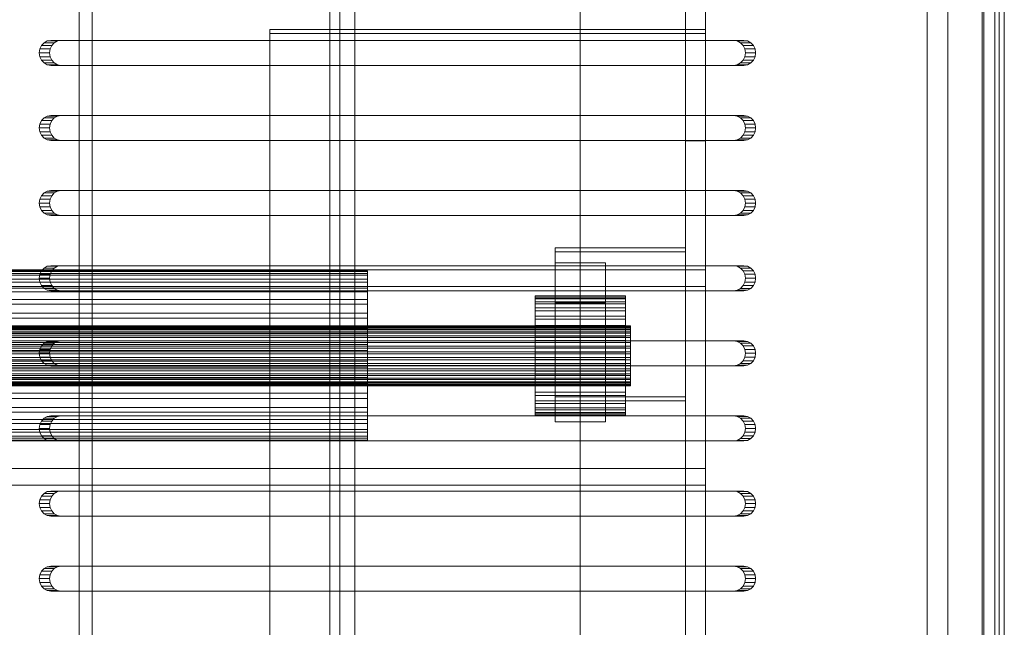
# Model space of a CAD drawing. Header units: millimetres. Extents: x -4738 to 65662, y -68080 to 6847.
# Tile 738 of 1056: x 27638 to 27835, y -18072 to -17951. Entities that reach past the tile are written whole.
import ezdxf

# ---------------------------------------------------------------- set-up
doc = ezdxf.new("R2010")
doc.units = ezdxf.units.MM
doc.layers.add('superior_bajante_movil', color=7, linetype='Continuous', lineweight=0)
doc.layers.add('superior_C09', color=7, linetype='Continuous', lineweight=0)

msp = doc.modelspace()

# ---------------------------------------------------------------- linework, layer by layer
at = {"layer": 'superior_bajante_movil'}
for p, q in [((27833.667, -17777), (27833.667, -18183)), ((27834.693, -18183), (27834.693, -17777)), ((27834.693, -17780), (27834.693, -18180)), ((27819.312, -17792), (27819.312, -18168)), ((27823.416, -18168), (27823.416, -17792)), ((27830.246, -17792), (27830.246, -18168)), ((27830.588, -18168), (27830.588, -17792)), ((27832.777, -18168), (27832.777, -17792)), ((27834.693, -17792), (27834.693, -18168)), ((27650.067, -18080), (27650.067, -17880)), ((27652.598, -17880), (27652.598, -18080)), ((27642.171, -17956.727), (27642.056, -17957.5)), ((27642.504, -17956.031), (27642.171, -17956.727)), ((27642.171, -17956.727), (27644.223, -17956.727)), ((27643.024, -17955.477), (27642.504, -17956.031)), ((27642.504, -17956.031), (27644.556, -17956.031)), ((27643.679, -17955.122), (27643.024, -17955.477)), ((27643.024, -17955.477), (27645.076, -17955.477)), ((27644.405, -17955), (27643.679, -17955.122)), ((27643.679, -17955.122), (27645.731, -17955.122)), ((27644.108, -17957.5), (27644.223, -17956.727)), ((27644.223, -17956.727), (27644.556, -17956.031)), ((27644.405, -17955), (27646.457, -17955)), ((27780.66, -17955), (27644.405, -17955)), ((27644.556, -17956.031), (27645.076, -17955.477)), ((27645.076, -17955.477), (27645.731, -17955.122)), ((27645.731, -17955.122), (27646.457, -17955)), ((27646.457, -17955), (27782.712, -17955)), ((27780.66, -17955), (27782.712, -17955)), ((27781.386, -17955.122), (27780.66, -17955)), ((27781.386, -17955.122), (27783.438, -17955.122)), ((27782.041, -17955.477), (27781.386, -17955.122)), ((27782.041, -17955.477), (27784.093, -17955.477)), ((27782.561, -17956.031), (27782.041, -17955.477)), ((27782.561, -17956.031), (27784.613, -17956.031)), ((27782.895, -17956.727), (27782.561, -17956.031)), ((27782.712, -17955), (27783.438, -17955.122)), ((27782.895, -17956.727), (27784.947, -17956.727)), ((27783.01, -17957.5), (27782.895, -17956.727)), ((27783.438, -17955.122), (27784.093, -17955.477)), ((27784.093, -17955.477), (27784.613, -17956.031)), ((27784.613, -17956.031), (27784.947, -17956.727)), ((27784.947, -17956.727), (27785.062, -17957.5)), ((27642.056, -17957.5), (27642.171, -17958.273)), ((27642.056, -17957.5), (27644.108, -17957.5)), ((27642.171, -17958.273), (27642.504, -17958.969)), ((27642.171, -17958.273), (27644.223, -17958.273)), ((27644.223, -17958.273), (27644.108, -17957.5)), ((27644.556, -17958.969), (27644.223, -17958.273)), ((27782.561, -17958.969), (27782.895, -17958.273)), ((27782.895, -17958.273), (27783.01, -17957.5)), ((27782.895, -17958.273), (27784.947, -17958.273)), ((27783.01, -17957.5), (27785.062, -17957.5)), ((27784.947, -17958.273), (27784.613, -17958.969)), ((27785.062, -17957.5), (27784.947, -17958.273)), ((27642.504, -17958.969), (27643.024, -17959.523)), ((27642.504, -17958.969), (27644.556, -17958.969)), ((27643.024, -17959.523), (27643.679, -17959.878)), ((27643.024, -17959.523), (27645.076, -17959.523)), ((27643.679, -17959.878), (27644.405, -17960)), ((27643.679, -17959.878), (27645.731, -17959.878)), ((27646.457, -17960), (27644.405, -17960)), ((27644.405, -17960), (27780.66, -17960)), ((27645.076, -17959.523), (27644.556, -17958.969)), ((27645.731, -17959.878), (27645.076, -17959.523)), ((27646.457, -17960), (27645.731, -17959.878)), ((27782.712, -17960), (27646.457, -17960)), ((27780.66, -17960), (27781.386, -17959.878)), ((27780.66, -17960), (27782.712, -17960)), ((27781.386, -17959.878), (27782.041, -17959.523)), ((27781.386, -17959.878), (27783.438, -17959.878)), ((27782.041, -17959.523), (27782.561, -17958.969)), ((27782.041, -17959.523), (27784.093, -17959.523)), ((27782.561, -17958.969), (27784.613, -17958.969)), ((27783.438, -17959.878), (27782.712, -17960)), ((27784.093, -17959.523), (27783.438, -17959.878)), ((27784.613, -17958.969), (27784.093, -17959.523)), ((27643.024, -17970.477), (27642.504, -17971.031)), ((27643.679, -17970.122), (27643.024, -17970.477)), ((27643.024, -17970.477), (27645.076, -17970.477)), ((27644.405, -17970), (27643.679, -17970.122)), ((27643.679, -17970.122), (27645.731, -17970.122)), ((27644.405, -17970), (27646.457, -17970)), ((27780.66, -17970), (27644.405, -17970)), ((27644.556, -17971.031), (27645.076, -17970.477)), ((27645.076, -17970.477), (27645.731, -17970.122)), ((27645.731, -17970.122), (27646.457, -17970)), ((27646.457, -17970), (27782.712, -17970)), ((27780.66, -17970), (27782.712, -17970)), ((27781.386, -17970.122), (27780.66, -17970)), ((27781.386, -17970.122), (27783.438, -17970.122)), ((27782.041, -17970.477), (27781.386, -17970.122)), ((27782.041, -17970.477), (27784.093, -17970.477)), ((27782.561, -17971.031), (27782.041, -17970.477)), ((27782.712, -17970), (27783.438, -17970.122)), ((27783.438, -17970.122), (27784.093, -17970.477)), ((27784.093, -17970.477), (27784.613, -17971.031)), ((27642.171, -17971.727), (27642.056, -17972.5)), ((27642.056, -17972.5), (27642.171, -17973.273)), ((27642.056, -17972.5), (27644.108, -17972.5)), ((27642.504, -17971.031), (27642.171, -17971.727)), ((27642.171, -17971.727), (27644.223, -17971.727)), ((27642.504, -17971.031), (27644.556, -17971.031)), ((27644.108, -17972.5), (27644.223, -17971.727)), ((27644.223, -17973.273), (27644.108, -17972.5)), ((27644.223, -17971.727), (27644.556, -17971.031)), ((27782.561, -17971.031), (27784.613, -17971.031)), ((27782.895, -17971.727), (27782.561, -17971.031)), ((27782.895, -17971.727), (27784.947, -17971.727)), ((27783.01, -17972.5), (27782.895, -17971.727)), ((27782.895, -17973.273), (27783.01, -17972.5)), ((27783.01, -17972.5), (27785.062, -17972.5)), ((27784.613, -17971.031), (27784.947, -17971.727)), ((27784.947, -17971.727), (27785.062, -17972.5)), ((27785.062, -17972.5), (27784.947, -17973.273)), ((27642.171, -17973.273), (27642.504, -17973.969)), ((27642.171, -17973.273), (27644.223, -17973.273)), ((27642.504, -17973.969), (27643.024, -17974.523)), ((27642.504, -17973.969), (27644.556, -17973.969)), ((27643.024, -17974.523), (27643.679, -17974.878)), ((27643.024, -17974.523), (27645.076, -17974.523)), ((27644.556, -17973.969), (27644.223, -17973.273)), ((27645.076, -17974.523), (27644.556, -17973.969)), ((27645.731, -17974.878), (27645.076, -17974.523)), ((27781.386, -17974.878), (27782.041, -17974.523)), ((27782.041, -17974.523), (27782.561, -17973.969)), ((27782.041, -17974.523), (27784.093, -17974.523)), ((27782.561, -17973.969), (27782.895, -17973.273)), ((27782.561, -17973.969), (27784.613, -17973.969)), ((27782.895, -17973.273), (27784.947, -17973.273)), ((27784.093, -17974.523), (27783.438, -17974.878)), ((27784.613, -17973.969), (27784.093, -17974.523)), ((27784.947, -17973.273), (27784.613, -17973.969)), ((27643.679, -17974.878), (27644.405, -17975)), ((27643.679, -17974.878), (27645.731, -17974.878)), ((27646.457, -17975), (27644.405, -17975)), ((27644.405, -17975), (27780.66, -17975)), ((27646.457, -17975), (27645.731, -17974.878)), ((27782.712, -17975), (27646.457, -17975)), ((27780.66, -17975), (27781.386, -17974.878)), ((27780.66, -17975), (27782.712, -17975)), ((27781.386, -17974.878), (27783.438, -17974.878)), ((27783.438, -17974.878), (27782.712, -17975)), ((27642.504, -17986.031), (27642.171, -17986.727)), ((27643.024, -17985.477), (27642.504, -17986.031)), ((27642.504, -17986.031), (27644.556, -17986.031)), ((27643.679, -17985.122), (27643.024, -17985.477)), ((27643.024, -17985.477), (27645.076, -17985.477)), ((27644.405, -17985), (27643.679, -17985.122)), ((27643.679, -17985.122), (27645.731, -17985.122)), ((27644.223, -17986.727), (27644.556, -17986.031)), ((27644.405, -17985), (27646.457, -17985)), ((27780.66, -17985), (27644.405, -17985)), ((27644.556, -17986.031), (27645.076, -17985.477)), ((27645.076, -17985.477), (27645.731, -17985.122)), ((27645.731, -17985.122), (27646.457, -17985)), ((27646.457, -17985), (27782.712, -17985)), ((27780.66, -17985), (27782.712, -17985)), ((27781.386, -17985.122), (27780.66, -17985)), ((27781.386, -17985.122), (27783.438, -17985.122)), ((27782.041, -17985.477), (27781.386, -17985.122)), ((27782.041, -17985.477), (27784.093, -17985.477)), ((27782.561, -17986.031), (27782.041, -17985.477)), ((27782.561, -17986.031), (27784.613, -17986.031)), ((27782.895, -17986.727), (27782.561, -17986.031)), ((27782.712, -17985), (27783.438, -17985.122)), ((27783.438, -17985.122), (27784.093, -17985.477)), ((27784.093, -17985.477), (27784.613, -17986.031)), ((27784.613, -17986.031), (27784.947, -17986.727)), ((27642.171, -17986.727), (27642.056, -17987.5)), ((27642.056, -17987.5), (27642.171, -17988.273)), ((27642.056, -17987.5), (27644.108, -17987.5)), ((27642.171, -17986.727), (27644.223, -17986.727)), ((27642.171, -17988.273), (27642.504, -17988.969)), ((27642.171, -17988.273), (27644.223, -17988.273)), ((27644.108, -17987.5), (27644.223, -17986.727)), ((27644.223, -17988.273), (27644.108, -17987.5)), ((27644.556, -17988.969), (27644.223, -17988.273)), ((27782.561, -17988.969), (27782.895, -17988.273)), ((27782.895, -17986.727), (27784.947, -17986.727)), ((27783.01, -17987.5), (27782.895, -17986.727)), ((27782.895, -17988.273), (27783.01, -17987.5)), ((27782.895, -17988.273), (27784.947, -17988.273)), ((27783.01, -17987.5), (27785.062, -17987.5)), ((27784.947, -17988.273), (27784.613, -17988.969)), ((27784.947, -17986.727), (27785.062, -17987.5)), ((27785.062, -17987.5), (27784.947, -17988.273)), ((27642.504, -17988.969), (27643.024, -17989.523)), ((27642.504, -17988.969), (27644.556, -17988.969)), ((27643.024, -17989.523), (27643.679, -17989.878)), ((27643.024, -17989.523), (27645.076, -17989.523)), ((27643.679, -17989.878), (27644.405, -17990)), ((27643.679, -17989.878), (27645.731, -17989.878)), ((27646.457, -17990), (27644.405, -17990)), ((27644.405, -17990), (27780.66, -17990)), ((27645.076, -17989.523), (27644.556, -17988.969)), ((27645.731, -17989.878), (27645.076, -17989.523)), ((27646.457, -17990), (27645.731, -17989.878)), ((27782.712, -17990), (27646.457, -17990)), ((27780.66, -17990), (27781.386, -17989.878)), ((27780.66, -17990), (27782.712, -17990)), ((27781.386, -17989.878), (27782.041, -17989.523)), ((27781.386, -17989.878), (27783.438, -17989.878)), ((27782.041, -17989.523), (27782.561, -17988.969)), ((27782.041, -17989.523), (27784.093, -17989.523)), ((27782.561, -17988.969), (27784.613, -17988.969)), ((27783.438, -17989.878), (27782.712, -17990)), ((27784.093, -17989.523), (27783.438, -17989.878)), ((27784.613, -17988.969), (27784.093, -17989.523)), ((27643.679, -18000.122), (27643.024, -18000.477)), ((27644.405, -18000), (27643.679, -18000.122)), ((27643.679, -18000.122), (27645.731, -18000.122)), ((27644.405, -18000), (27646.457, -18000)), ((27780.66, -18000), (27644.405, -18000)), ((27645.076, -18000.477), (27645.731, -18000.122)), ((27645.731, -18000.122), (27646.457, -18000)), ((27646.457, -18000), (27782.712, -18000)), ((27780.66, -18000), (27782.712, -18000)), ((27781.386, -18000.122), (27780.66, -18000)), ((27781.386, -18000.122), (27783.438, -18000.122)), ((27782.041, -18000.477), (27781.386, -18000.122)), ((27782.712, -18000), (27783.438, -18000.122)), ((27783.438, -18000.122), (27784.093, -18000.477)), ((27642.171, -18001.727), (27642.056, -18002.5)), ((27642.504, -18001.031), (27642.171, -18001.727)), ((27642.171, -18001.727), (27644.223, -18001.727)), ((27643.024, -18000.477), (27642.504, -18001.031)), ((27642.504, -18001.031), (27644.556, -18001.031)), ((27643.024, -18000.477), (27645.076, -18000.477)), ((27644.108, -18002.5), (27644.223, -18001.727)), ((27644.223, -18001.727), (27644.556, -18001.031)), ((27644.556, -18001.031), (27645.076, -18000.477)), ((27782.041, -18000.477), (27784.093, -18000.477)), ((27782.561, -18001.031), (27782.041, -18000.477)), ((27782.561, -18001.031), (27784.613, -18001.031)), ((27782.895, -18001.727), (27782.561, -18001.031)), ((27782.895, -18001.727), (27784.947, -18001.727)), ((27783.01, -18002.5), (27782.895, -18001.727)), ((27784.093, -18000.477), (27784.613, -18001.031)), ((27784.613, -18001.031), (27784.947, -18001.727)), ((27784.947, -18001.727), (27785.062, -18002.5)), ((27642.056, -18002.5), (27642.171, -18003.273)), ((27642.056, -18002.5), (27644.108, -18002.5)), ((27642.171, -18003.273), (27642.504, -18003.969)), ((27642.171, -18003.273), (27644.223, -18003.273)), ((27642.504, -18003.969), (27643.024, -18004.523)), ((27642.504, -18003.969), (27644.556, -18003.969)), ((27644.223, -18003.273), (27644.108, -18002.5)), ((27644.556, -18003.969), (27644.223, -18003.273)), ((27645.076, -18004.523), (27644.556, -18003.969)), ((27782.041, -18004.523), (27782.561, -18003.969)), ((27782.561, -18003.969), (27782.895, -18003.273)), ((27782.561, -18003.969), (27784.613, -18003.969)), ((27782.895, -18003.273), (27783.01, -18002.5)), ((27782.895, -18003.273), (27784.947, -18003.273)), ((27783.01, -18002.5), (27785.062, -18002.5)), ((27784.613, -18003.969), (27784.093, -18004.523)), ((27784.947, -18003.273), (27784.613, -18003.969)), ((27785.062, -18002.5), (27784.947, -18003.273)), ((27643.024, -18004.523), (27643.679, -18004.878)), ((27643.024, -18004.523), (27645.076, -18004.523)), ((27643.679, -18004.878), (27644.405, -18005)), ((27643.679, -18004.878), (27645.731, -18004.878)), ((27646.457, -18005), (27644.405, -18005)), ((27644.405, -18005), (27780.66, -18005)), ((27645.731, -18004.878), (27645.076, -18004.523)), ((27646.457, -18005), (27645.731, -18004.878)), ((27782.712, -18005), (27646.457, -18005)), ((27780.66, -18005), (27781.386, -18004.878)), ((27780.66, -18005), (27782.712, -18005)), ((27781.386, -18004.878), (27782.041, -18004.523)), ((27781.386, -18004.878), (27783.438, -18004.878)), ((27782.041, -18004.523), (27784.093, -18004.523)), ((27783.438, -18004.878), (27782.712, -18005)), ((27784.093, -18004.523), (27783.438, -18004.878)), ((27643.024, -18015.477), (27642.504, -18016.031)), ((27643.679, -18015.122), (27643.024, -18015.477)), ((27643.024, -18015.477), (27645.076, -18015.477)), ((27644.405, -18015), (27643.679, -18015.122)), ((27643.679, -18015.122), (27645.731, -18015.122)), ((27644.405, -18015), (27646.457, -18015)), ((27780.66, -18015), (27644.405, -18015)), ((27644.556, -18016.031), (27645.076, -18015.477)), ((27645.076, -18015.477), (27645.731, -18015.122)), ((27645.731, -18015.122), (27646.457, -18015)), ((27646.457, -18015), (27782.712, -18015)), ((27780.66, -18015), (27782.712, -18015)), ((27781.386, -18015.122), (27780.66, -18015)), ((27781.386, -18015.122), (27783.438, -18015.122)), ((27782.041, -18015.477), (27781.386, -18015.122)), ((27782.041, -18015.477), (27784.093, -18015.477)), ((27782.561, -18016.031), (27782.041, -18015.477)), ((27782.712, -18015), (27783.438, -18015.122)), ((27783.438, -18015.122), (27784.093, -18015.477)), ((27784.093, -18015.477), (27784.613, -18016.031)), ((27642.171, -18016.727), (27642.056, -18017.5)), ((27642.056, -18017.5), (27642.171, -18018.273)), ((27642.056, -18017.5), (27644.108, -18017.5)), ((27642.504, -18016.031), (27642.171, -18016.727)), ((27642.171, -18016.727), (27644.223, -18016.727)), ((27642.504, -18016.031), (27644.556, -18016.031)), ((27644.108, -18017.5), (27644.223, -18016.727)), ((27644.223, -18018.273), (27644.108, -18017.5)), ((27644.223, -18016.727), (27644.556, -18016.031)), ((27782.561, -18016.031), (27784.613, -18016.031)), ((27782.895, -18016.727), (27782.561, -18016.031)), ((27782.895, -18016.727), (27784.947, -18016.727)), ((27783.01, -18017.5), (27782.895, -18016.727)), ((27782.895, -18018.273), (27783.01, -18017.5)), ((27783.01, -18017.5), (27785.062, -18017.5)), ((27784.613, -18016.031), (27784.947, -18016.727)), ((27784.947, -18016.727), (27785.062, -18017.5)), ((27785.062, -18017.5), (27784.947, -18018.273)), ((27642.171, -18018.273), (27642.504, -18018.969)), ((27642.171, -18018.273), (27644.223, -18018.273)), ((27642.504, -18018.969), (27643.024, -18019.523)), ((27642.504, -18018.969), (27644.556, -18018.969)), ((27643.024, -18019.523), (27643.679, -18019.878)), ((27643.024, -18019.523), (27645.076, -18019.523)), ((27644.556, -18018.969), (27644.223, -18018.273)), ((27645.076, -18019.523), (27644.556, -18018.969)), ((27645.731, -18019.878), (27645.076, -18019.523)), ((27781.386, -18019.878), (27782.041, -18019.523)), ((27782.041, -18019.523), (27782.561, -18018.969)), ((27782.041, -18019.523), (27784.093, -18019.523)), ((27782.561, -18018.969), (27782.895, -18018.273)), ((27782.561, -18018.969), (27784.613, -18018.969)), ((27782.895, -18018.273), (27784.947, -18018.273)), ((27784.093, -18019.523), (27783.438, -18019.878)), ((27784.613, -18018.969), (27784.093, -18019.523)), ((27784.947, -18018.273), (27784.613, -18018.969)), ((27643.679, -18019.878), (27644.405, -18020)), ((27643.679, -18019.878), (27645.731, -18019.878)), ((27646.457, -18020), (27644.405, -18020)), ((27644.405, -18020), (27780.66, -18020)), ((27646.457, -18020), (27645.731, -18019.878)), ((27782.712, -18020), (27646.457, -18020)), ((27780.66, -18020), (27781.386, -18019.878)), ((27780.66, -18020), (27782.712, -18020)), ((27781.386, -18019.878), (27783.438, -18019.878)), ((27783.438, -18019.878), (27782.712, -18020)), ((27642.504, -18031.031), (27642.171, -18031.727)), ((27643.024, -18030.477), (27642.504, -18031.031)), ((27642.504, -18031.031), (27644.556, -18031.031)), ((27643.679, -18030.122), (27643.024, -18030.477)), ((27643.024, -18030.477), (27645.076, -18030.477)), ((27644.405, -18030), (27643.679, -18030.122)), ((27643.679, -18030.122), (27645.731, -18030.122)), ((27644.223, -18031.727), (27644.556, -18031.031)), ((27644.405, -18030), (27646.457, -18030)), ((27780.66, -18030), (27644.405, -18030)), ((27644.556, -18031.031), (27645.076, -18030.477)), ((27645.076, -18030.477), (27645.731, -18030.122)), ((27645.731, -18030.122), (27646.457, -18030)), ((27646.457, -18030), (27782.712, -18030)), ((27780.66, -18030), (27782.712, -18030)), ((27781.386, -18030.122), (27780.66, -18030)), ((27781.386, -18030.122), (27783.438, -18030.122)), ((27782.041, -18030.477), (27781.386, -18030.122)), ((27782.041, -18030.477), (27784.093, -18030.477)), ((27782.561, -18031.031), (27782.041, -18030.477)), ((27782.561, -18031.031), (27784.613, -18031.031)), ((27782.895, -18031.727), (27782.561, -18031.031)), ((27782.712, -18030), (27783.438, -18030.122)), ((27783.438, -18030.122), (27784.093, -18030.477)), ((27784.093, -18030.477), (27784.613, -18031.031)), ((27784.613, -18031.031), (27784.947, -18031.727)), ((27642.171, -18031.727), (27642.056, -18032.5)), ((27642.056, -18032.5), (27642.171, -18033.273)), ((27642.056, -18032.5), (27644.108, -18032.5)), ((27642.171, -18031.727), (27644.223, -18031.727)), ((27642.171, -18033.273), (27642.504, -18033.969)), ((27642.171, -18033.273), (27644.223, -18033.273)), ((27644.108, -18032.5), (27644.223, -18031.727)), ((27644.223, -18033.273), (27644.108, -18032.5)), ((27644.556, -18033.969), (27644.223, -18033.273)), ((27782.561, -18033.969), (27782.895, -18033.273)), ((27782.895, -18031.727), (27784.947, -18031.727)), ((27783.01, -18032.5), (27782.895, -18031.727)), ((27782.895, -18033.273), (27783.01, -18032.5)), ((27782.895, -18033.273), (27784.947, -18033.273)), ((27783.01, -18032.5), (27785.062, -18032.5)), ((27784.947, -18033.273), (27784.613, -18033.969)), ((27784.947, -18031.727), (27785.062, -18032.5)), ((27785.062, -18032.5), (27784.947, -18033.273)), ((27642.504, -18033.969), (27643.024, -18034.523)), ((27642.504, -18033.969), (27644.556, -18033.969)), ((27643.024, -18034.523), (27643.679, -18034.878)), ((27643.024, -18034.523), (27645.076, -18034.523)), ((27643.679, -18034.878), (27644.405, -18035)), ((27643.679, -18034.878), (27645.731, -18034.878)), ((27646.457, -18035), (27644.405, -18035)), ((27644.405, -18035), (27780.66, -18035)), ((27645.076, -18034.523), (27644.556, -18033.969)), ((27645.731, -18034.878), (27645.076, -18034.523)), ((27646.457, -18035), (27645.731, -18034.878)), ((27782.712, -18035), (27646.457, -18035)), ((27780.66, -18035), (27781.386, -18034.878)), ((27780.66, -18035), (27782.712, -18035)), ((27781.386, -18034.878), (27782.041, -18034.523)), ((27781.386, -18034.878), (27783.438, -18034.878)), ((27782.041, -18034.523), (27782.561, -18033.969)), ((27782.041, -18034.523), (27784.093, -18034.523)), ((27782.561, -18033.969), (27784.613, -18033.969)), ((27783.438, -18034.878), (27782.712, -18035)), ((27784.093, -18034.523), (27783.438, -18034.878)), ((27784.613, -18033.969), (27784.093, -18034.523)), ((27643.679, -18045.122), (27643.024, -18045.477)), ((27644.405, -18045), (27643.679, -18045.122)), ((27643.679, -18045.122), (27645.731, -18045.122)), ((27644.405, -18045), (27646.457, -18045)), ((27780.66, -18045), (27644.405, -18045)), ((27645.076, -18045.477), (27645.731, -18045.122)), ((27645.731, -18045.122), (27646.457, -18045)), ((27646.457, -18045), (27782.712, -18045)), ((27780.66, -18045), (27782.712, -18045)), ((27781.386, -18045.122), (27780.66, -18045)), ((27781.386, -18045.122), (27783.438, -18045.122)), ((27782.041, -18045.477), (27781.386, -18045.122)), ((27782.712, -18045), (27783.438, -18045.122)), ((27783.438, -18045.122), (27784.093, -18045.477)), ((27642.171, -18046.727), (27642.056, -18047.5)), ((27642.504, -18046.031), (27642.171, -18046.727)), ((27642.171, -18046.727), (27644.223, -18046.727)), ((27643.024, -18045.477), (27642.504, -18046.031)), ((27642.504, -18046.031), (27644.556, -18046.031)), ((27643.024, -18045.477), (27645.076, -18045.477)), ((27644.108, -18047.5), (27644.223, -18046.727)), ((27644.223, -18046.727), (27644.556, -18046.031)), ((27644.556, -18046.031), (27645.076, -18045.477)), ((27782.041, -18045.477), (27784.093, -18045.477)), ((27782.561, -18046.031), (27782.041, -18045.477)), ((27782.561, -18046.031), (27784.613, -18046.031)), ((27782.895, -18046.727), (27782.561, -18046.031)), ((27782.895, -18046.727), (27784.947, -18046.727)), ((27783.01, -18047.5), (27782.895, -18046.727)), ((27784.093, -18045.477), (27784.613, -18046.031)), ((27784.613, -18046.031), (27784.947, -18046.727)), ((27784.947, -18046.727), (27785.062, -18047.5)), ((27642.056, -18047.5), (27642.171, -18048.273)), ((27642.056, -18047.5), (27644.108, -18047.5)), ((27642.171, -18048.273), (27642.504, -18048.969)), ((27642.171, -18048.273), (27644.223, -18048.273)), ((27642.504, -18048.969), (27643.024, -18049.523)), ((27642.504, -18048.969), (27644.556, -18048.969)), ((27644.223, -18048.273), (27644.108, -18047.5)), ((27644.556, -18048.969), (27644.223, -18048.273)), ((27645.076, -18049.523), (27644.556, -18048.969)), ((27782.041, -18049.523), (27782.561, -18048.969)), ((27782.561, -18048.969), (27782.895, -18048.273)), ((27782.561, -18048.969), (27784.613, -18048.969)), ((27782.895, -18048.273), (27783.01, -18047.5)), ((27782.895, -18048.273), (27784.947, -18048.273)), ((27783.01, -18047.5), (27785.062, -18047.5)), ((27784.613, -18048.969), (27784.093, -18049.523)), ((27784.947, -18048.273), (27784.613, -18048.969)), ((27785.062, -18047.5), (27784.947, -18048.273)), ((27643.024, -18049.523), (27643.679, -18049.878)), ((27643.024, -18049.523), (27645.076, -18049.523)), ((27643.679, -18049.878), (27644.405, -18050)), ((27643.679, -18049.878), (27645.731, -18049.878)), ((27646.457, -18050), (27644.405, -18050)), ((27644.405, -18050), (27780.66, -18050)), ((27645.731, -18049.878), (27645.076, -18049.523)), ((27646.457, -18050), (27645.731, -18049.878)), ((27782.712, -18050), (27646.457, -18050)), ((27780.66, -18050), (27781.386, -18049.878)), ((27780.66, -18050), (27782.712, -18050)), ((27781.386, -18049.878), (27782.041, -18049.523)), ((27781.386, -18049.878), (27783.438, -18049.878)), ((27782.041, -18049.523), (27784.093, -18049.523)), ((27783.438, -18049.878), (27782.712, -18050)), ((27784.093, -18049.523), (27783.438, -18049.878)), ((27642.504, -18061.031), (27642.171, -18061.727)), ((27643.024, -18060.477), (27642.504, -18061.031)), ((27642.504, -18061.031), (27644.556, -18061.031)), ((27643.679, -18060.122), (27643.024, -18060.477)), ((27643.024, -18060.477), (27645.076, -18060.477)), ((27644.405, -18060), (27643.679, -18060.122)), ((27643.679, -18060.122), (27645.731, -18060.122)), ((27644.223, -18061.727), (27644.556, -18061.031)), ((27644.405, -18060), (27646.457, -18060)), ((27780.66, -18060), (27644.405, -18060)), ((27644.556, -18061.031), (27645.076, -18060.477)), ((27645.076, -18060.477), (27645.731, -18060.122)), ((27645.731, -18060.122), (27646.457, -18060)), ((27646.457, -18060), (27782.712, -18060)), ((27780.66, -18060), (27782.712, -18060)), ((27781.386, -18060.122), (27780.66, -18060)), ((27781.386, -18060.122), (27783.438, -18060.122)), ((27782.041, -18060.477), (27781.386, -18060.122)), ((27782.041, -18060.477), (27784.093, -18060.477)), ((27782.561, -18061.031), (27782.041, -18060.477)), ((27782.561, -18061.031), (27784.613, -18061.031)), ((27782.895, -18061.727), (27782.561, -18061.031)), ((27782.712, -18060), (27783.438, -18060.122)), ((27783.438, -18060.122), (27784.093, -18060.477)), ((27784.093, -18060.477), (27784.613, -18061.031)), ((27784.613, -18061.031), (27784.947, -18061.727)), ((27642.171, -18061.727), (27642.056, -18062.5)), ((27642.056, -18062.5), (27642.171, -18063.273)), ((27642.056, -18062.5), (27644.108, -18062.5)), ((27642.171, -18061.727), (27644.223, -18061.727)), ((27644.108, -18062.5), (27644.223, -18061.727)), ((27644.223, -18063.273), (27644.108, -18062.5)), ((27782.895, -18061.727), (27784.947, -18061.727)), ((27783.01, -18062.5), (27782.895, -18061.727)), ((27782.895, -18063.273), (27783.01, -18062.5)), ((27783.01, -18062.5), (27785.062, -18062.5)), ((27784.947, -18061.727), (27785.062, -18062.5)), ((27785.062, -18062.5), (27784.947, -18063.273)), ((27642.171, -18063.273), (27642.504, -18063.969)), ((27642.171, -18063.273), (27644.223, -18063.273)), ((27642.504, -18063.969), (27643.024, -18064.523)), ((27642.504, -18063.969), (27644.556, -18063.969)), ((27643.024, -18064.523), (27643.679, -18064.878)), ((27643.024, -18064.523), (27645.076, -18064.523)), ((27643.679, -18064.878), (27644.405, -18065)), ((27643.679, -18064.878), (27645.731, -18064.878)), ((27644.556, -18063.969), (27644.223, -18063.273)), ((27646.457, -18065), (27644.405, -18065)), ((27644.405, -18065), (27780.66, -18065)), ((27645.076, -18064.523), (27644.556, -18063.969)), ((27645.731, -18064.878), (27645.076, -18064.523)), ((27646.457, -18065), (27645.731, -18064.878)), ((27782.712, -18065), (27646.457, -18065)), ((27780.66, -18065), (27781.386, -18064.878)), ((27780.66, -18065), (27782.712, -18065)), ((27781.386, -18064.878), (27782.041, -18064.523)), ((27781.386, -18064.878), (27783.438, -18064.878)), ((27782.041, -18064.523), (27782.561, -18063.969)), ((27782.041, -18064.523), (27784.093, -18064.523)), ((27782.561, -18063.969), (27782.895, -18063.273)), ((27782.561, -18063.969), (27784.613, -18063.969)), ((27783.438, -18064.878), (27782.712, -18065)), ((27782.895, -18063.273), (27784.947, -18063.273)), ((27784.093, -18064.523), (27783.438, -18064.878)), ((27784.613, -18063.969), (27784.093, -18064.523)), ((27784.947, -18063.273), (27784.613, -18063.969))]:
    msp.add_line(p, q, dxfattribs=at)
at = {"layer": 'superior_C09'}
for p, q in [((27750.067, -17792.489), (27750.067, -22171.241)), ((27750.067, -22172.041), (27750.067, -17793.289)), ((27771.067, -17793.689), (27771.067, -22172.44)), ((27775.067, -22171.241), (27775.067, -17792.489)), ((27775.067, -17793.289), (27775.067, -22172.041)), ((27775.067, -22172.44), (27775.067, -17793.689)), ((27750.067, -17805.813), (27750.067, -22184.565)), ((27750.067, -22185.364), (27750.067, -17806.612)), ((27771.067, -22185.364), (27771.067, -17806.612)), ((27775.067, -22184.565), (27775.067, -17805.813)), ((27775.067, -17806.612), (27775.067, -22185.364)), ((27700.067, -22092.939), (27700.067, -17852.939)), ((27700.067, -17853.338), (27700.067, -22093.338)), ((27700.067, -22106.662), (27700.067, -17866.662)), ((27700.067, -17867.061), (27700.067, -22107.061)), ((27702.067, -17907.74), (27702.067, -22028.81)), ((27705.067, -22028.81), (27705.067, -17907.74)), ((27702.067, -22033.473), (27702.067, -17912.404)), ((27705.067, -17912.404), (27705.067, -22033.473)), ((27700.067, -22023.962), (27700.067, -17922.714)), ((27700.067, -17923.114), (27700.067, -22024.362)), ((27688.067, -17952.846), (27688.067, -21994.629)), ((27771.067, -17952.846), (27688.067, -17952.846)), ((27688.067, -17952.846), (27688.067, -17953.646)), ((27750.067, -17952.846), (27750.067, -19140.166)), ((27775.067, -17952.846), (27750.067, -17952.846)), ((27750.067, -17952.846), (27750.067, -17953.646)), ((27771.067, -17952.846), (27771.067, -19140.166)), ((27775.067, -17952.846), (27771.067, -17952.846)), ((27771.067, -17952.846), (27771.067, -17975.097)), ((27771.067, -21994.629), (27771.067, -17952.846)), ((27771.067, -17953.646), (27771.067, -17952.846)), ((27775.067, -19140.166), (27775.067, -17952.846)), ((27775.067, -17975.097), (27775.067, -17952.846)), ((27775.067, -17953.646), (27775.067, -17952.846)), ((27688.067, -17953.646), (27771.067, -17953.646)), ((27688.067, -21995.429), (27688.067, -17953.646)), ((27750.067, -17953.646), (27775.067, -17953.646)), ((27750.067, -19140.965), (27750.067, -17953.646)), ((27771.067, -17953.646), (27771.067, -21995.429)), ((27775.067, -17953.646), (27775.067, -19140.965)), ((27771.067, -17975.097), (27775.067, -17975.097)), ((27771.067, -19162.416), (27771.067, -17975.097)), ((27775.067, -17975.097), (27775.067, -19162.416)), ((27745.067, -17996.461), (27745.067, -18026.194)), ((27771.067, -17996.461), (27745.067, -17996.461)), ((27745.067, -17996.461), (27745.067, -17997.261)), ((27745.067, -17997.261), (27771.067, -17997.261)), ((27745.067, -18026.993), (27745.067, -17997.261)), ((27771.067, -18026.194), (27771.067, -17996.461)), ((27771.067, -17997.261), (27771.067, -17996.461)), ((27771.067, -17997.261), (27771.067, -18026.993)), ((27745.067, -17999.434), (27745.067, -18023.22)), ((27755.067, -17999.434), (27745.067, -17999.434)), ((27745.067, -17999.434), (27745.067, -18007.428)), ((27755.067, -18023.22), (27755.067, -17999.434)), ((27755.067, -18007.428), (27755.067, -17999.434)), ((27775.067, -18000.832), (27225.067, -18000.832)), ((27292.567, -18001.023), (27707.567, -18001.023)), ((27292.567, -18001.141), (27707.567, -18001.141)), ((27292.567, -18001.556), (27707.567, -18001.556)), ((27292.567, -18001.906), (27707.567, -18001.906)), ((27707.567, -18001.556), (27707.567, -18001.023)), ((27707.567, -18001.023), (27707.567, -18001.141)), ((27707.567, -18001.141), (27707.567, -18001.906)), ((27707.567, -18002.722), (27707.567, -18001.556)), ((27707.567, -18001.906), (27707.567, -18003.29)), ((27775.067, -18040.476), (27775.067, -18000.832)), ((27775.067, -18004.163), (27775.067, -18000.832)), ((27292.567, -18002.722), (27707.567, -18002.722)), ((27292.567, -18003.29), (27707.567, -18003.29)), ((27707.567, -18004.474), (27707.567, -18002.722)), ((27707.567, -18003.29), (27707.567, -18005.239)), ((27225.067, -18004.163), (27775.067, -18004.163)), ((27292.567, -18004.474), (27707.567, -18004.474)), ((27292.567, -18005.239), (27707.567, -18005.239)), ((27707.567, -18006.745), (27707.567, -18004.474)), ((27707.567, -18005.239), (27707.567, -18007.677)), ((27741.067, -18006.096), (27741.067, -18006.013)), ((27741.067, -18006.013), (27741.067, -18006.39)), ((27741.067, -18006.013), (27759.067, -18006.013)), ((27759.067, -18006.39), (27759.067, -18006.013)), ((27759.067, -18006.013), (27759.067, -18006.096)), ((27775.067, -18004.163), (27775.067, -18043.806)), ((27292.567, -18006.745), (27707.567, -18006.745)), ((27292.567, -18007.677), (27707.567, -18007.677)), ((27707.567, -18009.449), (27707.567, -18006.745)), ((27707.567, -18007.677), (27707.567, -18010.512)), ((27741.067, -18006.637), (27741.067, -18006.096)), ((27741.067, -18006.096), (27759.067, -18006.096)), ((27741.067, -18006.39), (27741.067, -18007.212)), ((27741.067, -18006.39), (27759.067, -18006.39)), ((27741.067, -18007.613), (27741.067, -18006.637)), ((27741.067, -18006.637), (27759.067, -18006.637)), ((27741.067, -18007.212), (27741.067, -18008.449)), ((27741.067, -18007.212), (27759.067, -18007.212)), ((27741.067, -18008.989), (27741.067, -18007.613)), ((27741.067, -18007.613), (27759.067, -18007.613)), ((27745.067, -18007.428), (27755.067, -18007.428)), ((27745.067, -18031.215), (27745.067, -18007.428)), ((27755.067, -18007.428), (27755.067, -18031.215)), ((27759.067, -18006.096), (27759.067, -18006.637)), ((27759.067, -18007.212), (27759.067, -18006.39)), ((27759.067, -18006.637), (27759.067, -18007.613)), ((27759.067, -18008.449), (27759.067, -18007.212)), ((27759.067, -18007.613), (27759.067, -18008.989)), ((27292.567, -18009.449), (27707.567, -18009.449)), ((27707.567, -18012.481), (27707.567, -18009.449)), ((27741.067, -18008.449), (27741.067, -18010.052)), ((27741.067, -18008.449), (27759.067, -18008.449)), ((27741.067, -18010.71), (27741.067, -18008.989)), ((27741.067, -18008.989), (27759.067, -18008.989)), ((27759.067, -18010.052), (27759.067, -18008.449)), ((27759.067, -18008.989), (27759.067, -18010.71)), ((27292.567, -18010.512), (27707.567, -18010.512)), ((27707.567, -18010.512), (27707.567, -18013.634)), ((27741.067, -18010.052), (27741.067, -18011.961)), ((27741.067, -18010.052), (27759.067, -18010.052)), ((27741.067, -18012.711), (27741.067, -18010.71)), ((27741.067, -18010.71), (27759.067, -18010.71)), ((27741.067, -18011.961), (27741.067, -18014.101)), ((27741.067, -18011.961), (27759.067, -18011.961)), ((27759.067, -18011.961), (27759.067, -18010.052)), ((27759.067, -18010.71), (27759.067, -18012.711)), ((27759.067, -18014.101), (27759.067, -18011.961)), ((27240.067, -18012.001), (27760.067, -18012.001)), ((27240.067, -18012.043), (27760.067, -18012.043)), ((27240.067, -18012.189), (27760.067, -18012.189)), ((27240.067, -18012.313), (27760.067, -18012.313)), ((27240.067, -18012.601), (27760.067, -18012.601)), ((27240.067, -18012.801), (27760.067, -18012.801)), ((27240.067, -18013.219), (27760.067, -18013.219)), ((27240.067, -18013.489), (27760.067, -18013.489)), ((27292.567, -18012.481), (27707.567, -18012.481)), ((27292.567, -18013.634), (27707.567, -18013.634)), ((27707.567, -18015.724), (27707.567, -18012.481)), ((27707.567, -18013.634), (27707.567, -18016.924)), ((27741.067, -18014.915), (27741.067, -18012.711)), ((27741.067, -18012.711), (27759.067, -18012.711)), ((27759.067, -18012.711), (27759.067, -18014.915)), ((27760.067, -18012.189), (27760.067, -18012.001)), ((27760.067, -18012.001), (27760.067, -18012.043)), ((27760.067, -18012.043), (27760.067, -18012.313)), ((27760.067, -18012.601), (27760.067, -18012.189)), ((27760.067, -18012.313), (27760.067, -18012.801)), ((27760.067, -18013.219), (27760.067, -18012.601)), ((27760.067, -18012.801), (27760.067, -18013.489)), ((27760.067, -18014.021), (27760.067, -18013.219)), ((27760.067, -18013.489), (27760.067, -18014.35)), ((27240.067, -18014.021), (27760.067, -18014.021)), ((27240.067, -18014.35), (27760.067, -18014.35)), ((27240.067, -18014.975), (27760.067, -18014.975)), ((27240.067, -18015.35), (27760.067, -18015.35)), ((27292.567, -18015.724), (27707.567, -18015.724)), ((27707.567, -18019.055), (27707.567, -18015.724)), ((27741.067, -18014.101), (27741.067, -18016.39)), ((27741.067, -18014.101), (27759.067, -18014.101)), ((27741.067, -18017.237), (27741.067, -18014.915)), ((27741.067, -18014.915), (27759.067, -18014.915)), ((27759.067, -18016.39), (27759.067, -18014.101)), ((27759.067, -18014.915), (27759.067, -18017.237)), ((27760.067, -18014.975), (27760.067, -18014.021)), ((27760.067, -18014.35), (27760.067, -18015.35)), ((27760.067, -18016.045), (27760.067, -18014.975)), ((27760.067, -18015.35), (27760.067, -18016.452)), ((27240.067, -18016.045), (27760.067, -18016.045)), ((27240.067, -18016.452), (27760.067, -18016.452)), ((27240.067, -18017.19), (27760.067, -18017.19)), ((27240.067, -18017.613), (27760.067, -18017.613)), ((27292.567, -18016.924), (27707.567, -18016.924)), ((27707.567, -18016.924), (27707.567, -18020.254)), ((27741.067, -18016.39), (27741.067, -18018.741)), ((27741.067, -18016.39), (27759.067, -18016.39)), ((27741.067, -18019.588), (27741.067, -18017.237)), ((27741.067, -18017.237), (27759.067, -18017.237)), ((27759.067, -18018.741), (27759.067, -18016.39)), ((27759.067, -18017.237), (27759.067, -18019.588)), ((27760.067, -18017.19), (27760.067, -18016.045)), ((27760.067, -18016.452), (27760.067, -18017.613)), ((27760.067, -18018.365), (27760.067, -18017.19)), ((27760.067, -18017.613), (27760.067, -18018.789)), ((27240.067, -18018.365), (27760.067, -18018.365)), ((27240.067, -18018.789), (27760.067, -18018.789)), ((27240.067, -18019.526), (27760.067, -18019.526)), ((27292.567, -18019.055), (27707.567, -18019.055)), ((27707.567, -18022.344), (27707.567, -18019.055)), ((27741.067, -18018.741), (27741.067, -18021.063)), ((27741.067, -18018.741), (27759.067, -18018.741)), ((27741.067, -18021.877), (27741.067, -18019.588)), ((27741.067, -18019.588), (27759.067, -18019.588)), ((27759.067, -18021.063), (27759.067, -18018.741)), ((27759.067, -18019.588), (27759.067, -18021.877)), ((27760.067, -18019.526), (27760.067, -18018.365)), ((27760.067, -18018.789), (27760.067, -18019.933)), ((27760.067, -18020.628), (27760.067, -18019.526)), ((27240.067, -18019.933), (27760.067, -18019.933)), ((27240.067, -18020.628), (27760.067, -18020.628)), ((27240.067, -18021.003), (27760.067, -18021.003)), ((27240.067, -18021.629), (27760.067, -18021.629)), ((27292.567, -18020.254), (27707.567, -18020.254)), ((27707.567, -18020.254), (27707.567, -18023.498)), ((27741.067, -18021.063), (27741.067, -18023.267)), ((27741.067, -18021.063), (27759.067, -18021.063)), ((27759.067, -18023.267), (27759.067, -18021.063)), ((27760.067, -18019.933), (27760.067, -18021.003)), ((27760.067, -18021.629), (27760.067, -18020.628)), ((27760.067, -18021.003), (27760.067, -18021.958)), ((27760.067, -18022.489), (27760.067, -18021.629)), ((27240.067, -18021.958), (27760.067, -18021.958)), ((27240.067, -18022.489), (27760.067, -18022.489)), ((27240.067, -18022.759), (27760.067, -18022.759)), ((27240.067, -18023.177), (27760.067, -18023.177)), ((27240.067, -18023.378), (27760.067, -18023.378)), ((27240.067, -18023.665), (27760.067, -18023.665)), ((27292.567, -18022.344), (27707.567, -18022.344)), ((27292.567, -18023.498), (27707.567, -18023.498)), ((27707.567, -18025.466), (27707.567, -18022.344)), ((27707.567, -18023.498), (27707.567, -18026.529)), ((27741.067, -18024.018), (27741.067, -18021.877)), ((27741.067, -18021.877), (27759.067, -18021.877)), ((27741.067, -18023.267), (27741.067, -18025.268)), ((27741.067, -18023.267), (27759.067, -18023.267)), ((27745.067, -18023.22), (27755.067, -18023.22)), ((27745.067, -18031.215), (27745.067, -18023.22)), ((27755.067, -18031.215), (27755.067, -18023.22)), ((27759.067, -18021.877), (27759.067, -18024.018)), ((27759.067, -18025.268), (27759.067, -18023.267)), ((27760.067, -18021.958), (27760.067, -18022.759)), ((27760.067, -18023.177), (27760.067, -18022.489)), ((27760.067, -18022.759), (27760.067, -18023.378)), ((27760.067, -18023.665), (27760.067, -18023.177)), ((27760.067, -18023.378), (27760.067, -18023.789)), ((27760.067, -18023.936), (27760.067, -18023.665)), ((27240.067, -18023.789), (27760.067, -18023.789)), ((27760.067, -18023.936), (27240.067, -18023.936)), ((27240.067, -18023.977), (27760.067, -18023.977)), ((27292.567, -18025.466), (27707.567, -18025.466)), ((27707.567, -18028.301), (27707.567, -18025.466)), ((27741.067, -18025.926), (27741.067, -18024.018)), ((27741.067, -18024.018), (27759.067, -18024.018)), ((27741.067, -18025.268), (27741.067, -18026.99)), ((27741.067, -18025.268), (27759.067, -18025.268)), ((27759.067, -18024.018), (27759.067, -18025.926)), ((27759.067, -18026.99), (27759.067, -18025.268)), ((27760.067, -18023.789), (27760.067, -18023.977)), ((27760.067, -18023.977), (27760.067, -18023.936)), ((27292.567, -18026.529), (27707.567, -18026.529)), ((27707.567, -18026.529), (27707.567, -18029.233)), ((27741.067, -18027.529), (27741.067, -18025.926)), ((27741.067, -18025.926), (27759.067, -18025.926)), ((27741.067, -18026.99), (27741.067, -18028.365)), ((27741.067, -18026.99), (27759.067, -18026.99)), ((27741.067, -18028.766), (27741.067, -18027.529)), ((27741.067, -18027.529), (27759.067, -18027.529)), ((27745.067, -18026.194), (27771.067, -18026.194)), ((27745.067, -18026.993), (27745.067, -18026.194)), ((27771.067, -18026.993), (27745.067, -18026.993)), ((27759.067, -18025.926), (27759.067, -18027.529)), ((27759.067, -18028.365), (27759.067, -18026.99)), ((27759.067, -18027.529), (27759.067, -18028.766)), ((27771.067, -18026.993), (27771.067, -18026.194)), ((27292.567, -18028.301), (27707.567, -18028.301)), ((27292.567, -18029.233), (27707.567, -18029.233)), ((27707.567, -18030.74), (27707.567, -18028.301)), ((27707.567, -18029.233), (27707.567, -18031.504)), ((27741.067, -18028.365), (27741.067, -18029.342)), ((27741.067, -18028.365), (27759.067, -18028.365)), ((27741.067, -18029.589), (27741.067, -18028.766)), ((27741.067, -18028.766), (27759.067, -18028.766)), ((27741.067, -18029.342), (27741.067, -18029.882)), ((27741.067, -18029.342), (27759.067, -18029.342)), ((27741.067, -18029.966), (27741.067, -18029.589)), ((27741.067, -18029.589), (27759.067, -18029.589)), ((27759.067, -18029.342), (27759.067, -18028.365)), ((27759.067, -18028.766), (27759.067, -18029.589)), ((27759.067, -18029.882), (27759.067, -18029.342)), ((27759.067, -18029.589), (27759.067, -18029.966)), ((27292.567, -18030.74), (27707.567, -18030.74)), ((27292.567, -18031.504), (27707.567, -18031.504)), ((27707.567, -18032.688), (27707.567, -18030.74)), ((27707.567, -18031.504), (27707.567, -18033.256)), ((27741.067, -18029.882), (27741.067, -18029.966)), ((27759.067, -18029.882), (27741.067, -18029.882)), ((27741.067, -18029.966), (27759.067, -18029.966)), ((27755.067, -18031.215), (27745.067, -18031.215)), ((27759.067, -18029.966), (27759.067, -18029.882)), ((27292.567, -18032.688), (27707.567, -18032.688)), ((27292.567, -18033.256), (27707.567, -18033.256)), ((27707.567, -18034.072), (27707.567, -18032.688)), ((27707.567, -18033.256), (27707.567, -18034.422)), ((27292.567, -18034.072), (27707.567, -18034.072)), ((27292.567, -18034.422), (27707.567, -18034.422)), ((27707.567, -18034.838), (27292.567, -18034.838)), ((27292.567, -18034.956), (27707.567, -18034.956)), ((27707.567, -18034.838), (27707.567, -18034.072)), ((27707.567, -18034.422), (27707.567, -18034.956)), ((27707.567, -18034.956), (27707.567, -18034.838)), ((27225.067, -18040.476), (27775.067, -18040.476)), ((27775.067, -18043.806), (27775.067, -18040.476)), ((27775.067, -18043.806), (27225.067, -18043.806))]:
    msp.add_line(p, q, dxfattribs=at)

doc.saveas('drawing.dxf')
